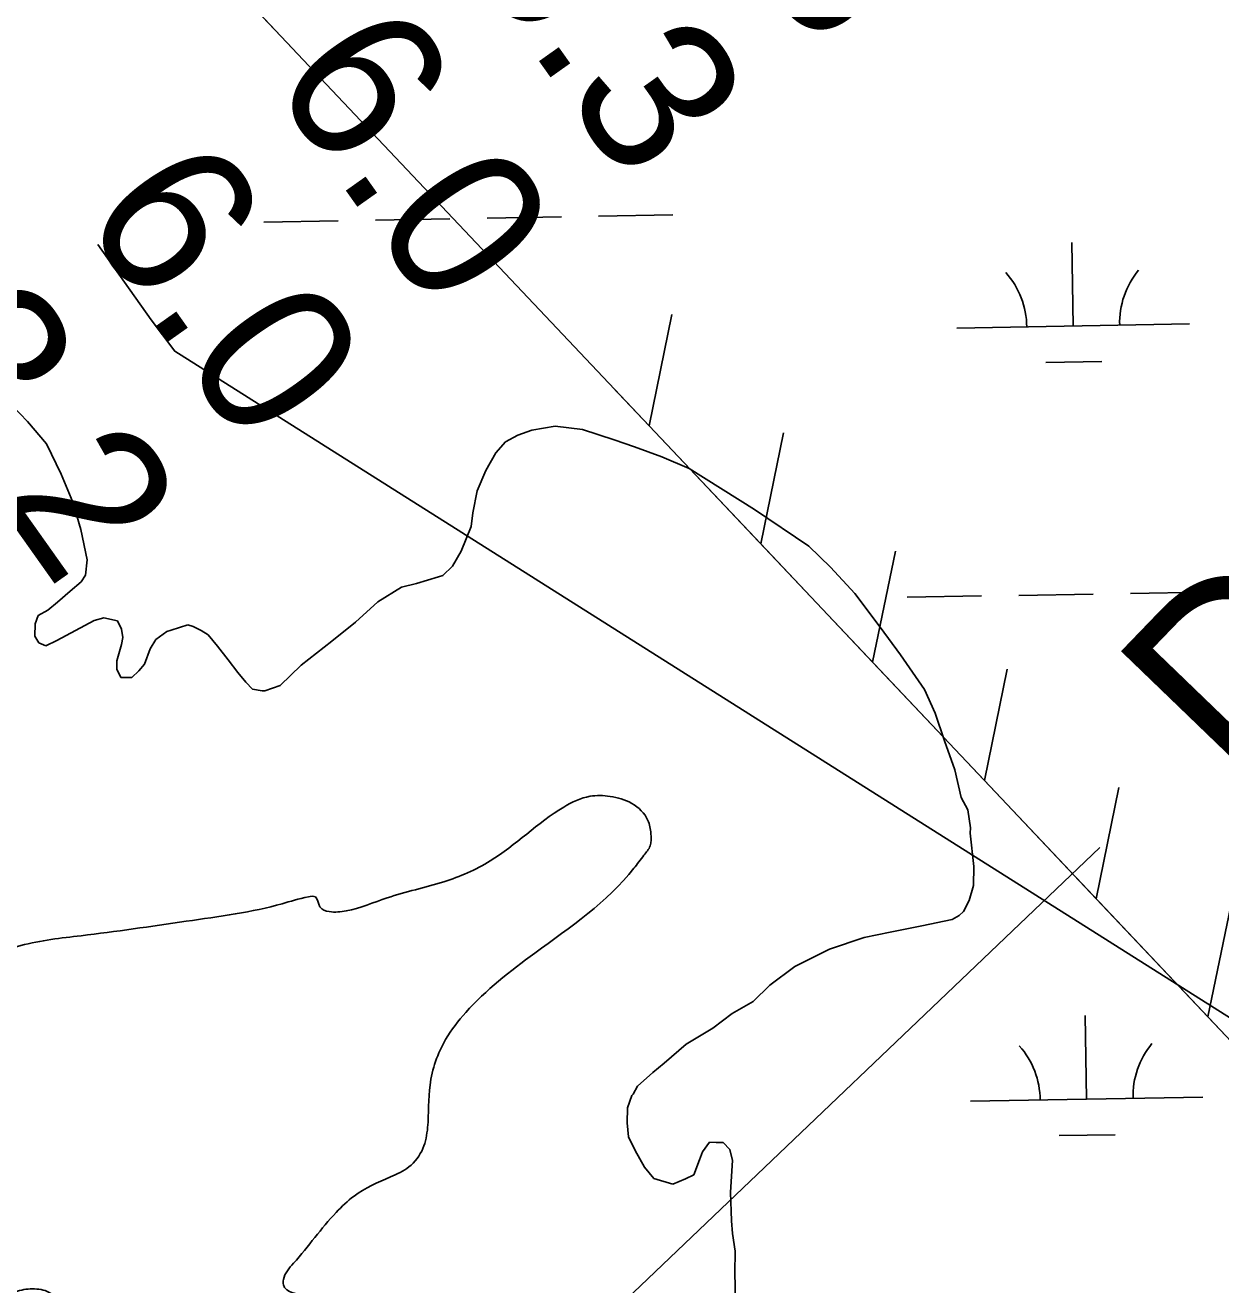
# Model space of a CAD drawing. Extents: x 3892998 to 3931244, y 278583 to 304547.
# Drawn here: x 3906627 to 3907142, y 300375 to 300917 of the extents above; entities that cross this region are included whole.
import ezdxf

# ---------------------------------------------------------------- set-up
doc = ezdxf.new("R2010")
doc.units = 0
for name, color, linetype in [('V-RIVR-EDGE', 7, 'Continuous'), ('V-RIVR-RANG', 7, 'Continuous'), ('V-RIVR-RANG-IDEN', 7, 'Continuous'), ('V-RRAP-FSHR', 7, 'Continuous'), ('V-TOPO-MINR', 7, 'Continuous'), ('V-WETL-SWMP', 7, 'Continuous')]:
    doc.layers.add(name, color=color, linetype=linetype)

msp = doc.modelspace()

# ---------------------------------------------------------------- linework, layer by layer
at = {"layer": 'V-RIVR-EDGE'}
msp.add_spline([(3905881.27, 301307.92), (3905886.58, 301301.58), (3905888.57, 301301.58), (3905898.22, 301303.88), (3905910.21, 301309.84), (3905913.54, 301312.49), (3905913.55, 301315.48), (3905908.9, 301318.82), (3905896.28, 301323.51), (3905888.97, 301326.52), (3905887.32, 301331.51), (3905887, 301337.83), (3905889.67, 301343.48), (3905890.02, 301346.8), (3905889.7, 301352.12), (3905879.11, 301375.43), (3905875.49, 301390.07), (3905875.52, 301401.37), (3905877.55, 301414.34), (3905879.66, 301460.22), (3905876.41, 301491.82), (3905869.81, 301514.45), (3905857.91, 301540.75), (3905843.66, 301560.4), (3905808.5, 301598.07), (3905805.52, 301604.39), (3905804.88, 301612.37), (3905806.23, 301622.35), (3905808.57, 301625.33), (3905812.23, 301625.99), (3905814.86, 301616.34), (3905817.5, 301608.35), (3905823.14, 301602.02), (3905832.1, 301593.02), (3905838.41, 301589.35), (3905843.71, 301582.35), (3905850.34, 301571.69), (3905856.64, 301567.02), (3905862.95, 301562.68), (3905868.58, 301553.69), (3905884.46, 301520.4), (3905896.38, 301498.42), (3905907.3, 301479.44), (3905910.62, 301476.44), (3905915.61, 301476.76), (3905917.62, 301481.41), (3905924.28, 301486.38), (3905932.6, 301488.02), (3905943.24, 301487.66), (3905957.53, 301485.97), (3905972.16, 301482.6), (3905980.44, 301472.28), (3905990.41, 301468.26), (3905996.39, 301468.25), (3906003.37, 301465.57), (3906007.69, 301462.56), (3906014.32, 301454.23), (3906022.94, 301442.91), (3906035.53, 301426.58), (3906045.14, 301411.26), (3906050.41, 301392.29), (3906054.71, 301381.31), (3906063.98, 301367.32), (3906071.58, 301348.68), (3906074.52, 301326.06), (3906074.8, 301304.11), (3906070.72, 301266.55), (3906064.35, 301245.61), (3906056.65, 301226.68), (3906051.97, 301218.04), (3906040.32, 301212.42), (3906020.34, 301199.83), (3906010.02, 301196.86), (3905995.07, 301201.89), (3905980.14, 301214.89), (3905968.87, 301228.56), (3905965.22, 301231.22), (3905961.23, 301231.23), (3905958.89, 301228.58), (3905956.86, 301212.62), (3905957.17, 301206.3), (3905962.14, 301197.31), (3905976.39, 301179.32), (3905986, 301166), (3906010.86, 301132.68), (3906025.12, 301115.35), (3906036.06, 301102.03), (3906046.34, 301091.36), (3906051.97, 301080.37), (3906078.47, 301039.4), (3906101.68, 301011.08), (3906120.24, 300987.43), (3906133.82, 300967.11), (3906158.02, 300936.79), (3906167.98, 300928.12), (3906173.63, 300929.1), (3906177.96, 300929.42), (3906179.61, 300925.76), (3906179.93, 300919.44), (3906179.91, 300912.79), (3906183.22, 300904.8), (3906191.16, 300891.48), (3906198.78, 300877.83), (3906214.69, 300859.17), (3906230.93, 300836.51), (3906271.04, 300782.54), (3906292.57, 300750.9), (3906302.86, 300740.23), (3906314.45, 300723.58), (3906333.68, 300699.25), (3906348.6, 300679.6), (3906352.9, 300673.93), (3906364.2, 300669.25), (3906370.51, 300668.24), (3906374.83, 300663.9), (3906376.81, 300658.58), (3906375.79, 300649.6), (3906375.78, 300645.28), (3906384.72, 300632.29), (3906391.36, 300626.95), (3906396.67, 300620.95), (3906411.9, 300595.64), (3906425.49, 300578.32), (3906447.04, 300550.33), (3906467.59, 300522.35), (3906495.76, 300485.03), (3906524.27, 300449.71), (3906543.82, 300421.73), (3906555.43, 300407.74), (3906556.75, 300407.4), (3906561.08, 300408.39), (3906566.73, 300407.38), (3906579.69, 300404.02), (3906585.35, 300406.67), (3906595.03, 300421.94), (3906595.04, 300426.26), (3906595.05, 300428.26), (3906592.73, 300430.92), (3906586.41, 300430.94), (3906579.42, 300429.63), (3906574.11, 300433.63), (3906560.55, 300463.59), (3906551.95, 300482.9), (3906551.97, 300487.89), (3906556.29, 300490.54), (3906560.96, 300493.52), (3906566.63, 300500.82), (3906570.96, 300503.47), (3906580.26, 300501.45), (3906592.24, 300502.09), (3906600.56, 300506.06), (3906601.9, 300510.04), (3906603.9, 300510.7), (3906608.22, 300511.03), (3906612.88, 300513.34), (3906615.55, 300516.33), (3906625.54, 300521.29), (3906651.49, 300525.55), (3906696.73, 300531.76), (3906737.98, 300539.3), (3906749.29, 300542.27), (3906752.29, 300542.26), (3906754.27, 300537.93), (3906758.26, 300535.93), (3906765.57, 300536.24), (3906783.21, 300541.85), (3906807.5, 300548.77), (3906827.48, 300557.7), (3906859.13, 300580.9), (3906870.44, 300585.53), (3906879.09, 300585.51), (3906888.39, 300582.49), (3906895.36, 300575.16), (3906896.67, 300569.5), (3906896.33, 300564.18), (3906893.66, 300560.2), (3906889.32, 300554.56), (3906846.67, 300518.08), (3906817.01, 300492.55), (3906808.33, 300480.94), (3906801.63, 300461.33), (3906800.59, 300443.05), (3906798.57, 300434.07), (3906792.57, 300426.11), (3906784.58, 300421.8), (3906768.93, 300413.53), (3906761.26, 300406.56), (3906742.92, 300384.66), (3906738.58, 300377.69), (3906738.57, 300375.36), (3906749.2, 300371.01), (3906761.5, 300370.32), (3906768.15, 300366.64), (3906767.81, 300364.32), (3906763.15, 300363.66), (3906744.85, 300359.72), (3906735.53, 300357.41), (3906729.86, 300347.78), (3906729.17, 300339.47), (3906724.51, 300338.48), (3906711.22, 300339.52), (3906700.23, 300334.55), (3906684.58, 300325.95), (3906667.59, 300314.68), (3906660.6, 300311.04), (3906654.61, 300310.06), (3906650.63, 300312.73), (3906649.97, 300316.72), (3906646.33, 300321.72), (3906637.38, 300332.38), (3906633.08, 300342.7), (3906632.76, 300349.02), (3906635.76, 300353), (3906641.11, 300362.3), (3906641.12, 300367.29), (3906638.47, 300371.62), (3906631.49, 300373.63), (3906624.17, 300372.65), (3906620.18, 300370.33), (3906617.5, 300363.02), (3906616.15, 300354.38), (3906616.12, 300342.41), (3906616.76, 300333.43), (3906620.4, 300326.44), (3906627.36, 300315.11), (3906639.62, 300300.12), (3906651.23, 300287.12), (3906659.19, 300279.79), (3906664.83, 300272.13), (3906672.44, 300258.8), (3906679.4, 300249.48), (3906692.34, 300235.81), (3906700.3, 300227.15), (3906712.23, 300210.49), (3906717.19, 300199.84), (3906724.49, 300194.83), (3906728.14, 300192.16), (3906738.42, 300178.17), (3906748.68, 300161.18), (3906782.82, 300114.54), (3906815.97, 300072.23), (3906844.14, 300034.25), (3906875.64, 299995.6), (3906887.57, 299979.61), (3906925.69, 299933.62), (3906951.22, 299901.97), (3906975.42, 299871.65), (3907000.95, 299839.66), (3907037.09, 299796.01), (3907068.58, 299758.02), (3907070.24, 299755.03), (3907069.56, 299751.37), (3907069.56, 299748.38), (3907074.53, 299741.05), (3907088.78, 299723.39), (3907106.36, 299702.73), (3907131.55, 299669.08), (3907153.09, 299641.76), (3907174.97, 299613.44), (3907195.52, 299586.45), (3907213.41, 299560.47), (3907232.97, 299535.82), (3907245.89, 299515.5), (3907253.85, 299507.17), (3907259.82, 299499.84), (3907264.45, 299489.85), (3907270.75, 299484.85), (3907286.34, 299466.85), (3907300.93, 299449.52), (3907314.86, 299434.52), (3907332.76, 299411.53), (3907344.7, 299400.86), (3907355.65, 299388.87), (3907368.57, 299370.21), (3907378.84, 299354.89), (3907384.47, 299345.56), (3907395.75, 299334.56), (3907412.99, 299314.57), (3907424.93, 299301.57), (3907432.55, 299288.91), (3907439.17, 299278.92), (3907449.45, 299265.6), (3907461.06, 299253.6), (3907476.31, 299236.6), (3907491.89, 299215.28), (3907503.48, 299194.3), (3907522.7, 299167.65), (3907526.68, 299163.98), (3907535.98, 299161.3), (3907552.6, 299158.6), (3907562.25, 299158.9), (3907568.91, 299162.21), (3907577.58, 299173.17), (3907582.92, 299182.46), (3907598.92, 299197.72), (3907617.91, 299212.97), (3907638.56, 299223.56), (3907646.56, 299230.52), (3907649.56, 299236.83), (3907650.58, 299243.82), (3907650.59, 299247.47), (3907648.93, 299250.47), (3907646.27, 299251.14), (3907620.97, 299236.91), (3907584.66, 299214.05), (3907582.33, 299212.73), (3907580.67, 299214.39), (3907576.08, 299241.01), (3907572.84, 299273.27), (3907562.96, 299312.87), (3907555.72, 299341.82), (3907551.77, 299358.45), (3907551.47, 299371.09), (3907553.5, 299387.05), (3907562.2, 299408.31), (3907554.91, 299420.63), (3907545.32, 299441.93), (3907544.67, 299447.92), (3907544.69, 299453.24), (3907547.35, 299455.9), (3907551.68, 299458.55), (3907555.01, 299458.54), (3907561.65, 299453.87), (3907589.86, 299430.85), (3907607.45, 299417.17), (3907613.75, 299412.83), (3907618.08, 299412.82), (3907620.74, 299415.48), (3907622.42, 299422.79), (3907622.77, 299427.44), (3907630.09, 299429.42), (3907638.4, 299426.74), (3907642.36, 299416.09), (3907645.01, 299411.76), (3907648.33, 299410.42), (3907653.32, 299410.08), (3907660.63, 299410.06), (3907665.61, 299407.05), (3907667.93, 299402.06), (3907673.2, 299381.43), (3907677.47, 299361.47), (3907683.09, 299346.82), (3907682.08, 299340.84), (3907677.07, 299331.21), (3907676.38, 299323.89), (3907677.69, 299313.25), (3907684.31, 299300.6), (3907691.94, 299292.93), (3907703.57, 299290.24), (3907715.55, 299293.2), (3907722.54, 299297.84), (3907727.56, 299309.13), (3907733.57, 299318.76), (3907743.23, 299326.39), (3907763.56, 299343.63), (3907798.21, 299372.81), (3907809.21, 299383.42), (3907811.55, 299389.4), (3907814.57, 299398.04), (3907819.9, 299403.01), (3907830.55, 299407.31), (3907848.19, 299411.59), (3907857.51, 299414.56), (3907861.84, 299418.87), (3907863.52, 299425.19), (3907871.19, 299434.15), (3907885.17, 299441.76), (3907890.52, 299451.06), (3907896.19, 299458.69), (3907906.18, 299462.66), (3907915.15, 299462.63), (3907930.1, 299456.61), (3907950.02, 299441.6), (3907965.93, 299419.61), (3907972.55, 299408.29), (3907971.86, 299399.65), (3907968.19, 299394), (3907945.84, 299367.79), (3907916.18, 299341.26), (3907897.87, 299331.99), (3907883.21, 299321.72), (3907871.22, 299310.77), (3907864.88, 299302.14), (3907861.19, 299290.85), (3907858.13, 299263.59), (3907856.1, 299250.29), (3907851.43, 299242.32), (3907848.1, 299241.33), (3907840.79, 299244.34), (3907833.81, 299245.03), (3907825.82, 299242.38), (3907812.51, 299238.09), (3907797.53, 299229.82), (3907785.19, 299218.54), (3907776.85, 299206.92), (3907774.84, 299198.28), (3907773.13, 299181.33), (3907772.1, 299169.69), (3907764.76, 299156.74), (3907752.75, 299143.8), (3907739.76, 299133.86), (3907727.78, 299129.9), (3907719.45, 299123.93), (3907711.79, 299118.3), (3907703.12, 299108.01), (3907697.45, 299100.71), (3907690.78, 299095.41), (3907679.47, 299094.77), (3907667.49, 299088.15), (3907656.83, 299082.19), (3907651.48, 299070.89), (3907647.8, 299059.93), (3907648.43, 299046.63), (3907651.06, 299034.65), (3907657.36, 299027.65), (3907657.67, 299017.01), (3907661.3, 299005.36), (3907662.95, 299000.7), (3907670.58, 298995.36), (3907676.89, 298993.02), (3907682.53, 298985.69), (3907684.5, 298976.04), (3907694.1, 298958.06), (3907712.68, 298940.06), (3907730.93, 298925.05), (3907743.54, 298915.71), (3907752.16, 298902.38), (3907753.77, 298883.76), (3907755.74, 298873.44), (3907759.7, 298858.47), (3907765.66, 298850.47), (3907775.61, 298841.14), (3907776.93, 298835.48), (3907775.92, 298831.83), (3907777.91, 298826.5), (3907785.19, 298814.84), (3907821.64, 298763.21), (3907835.91, 298747.88), (3907843.54, 298742.54), (3907845.52, 298736.88), (3907845.17, 298729.57), (3907849.46, 298714.92), (3907860.38, 298695.28), (3907872.98, 298679.62), (3907888.55, 298653.64), (3907898.15, 298638.99)], degree=3, dxfattribs=at)
at = {"layer": 'V-RIVR-RANG'}
msp.add_line((3907089.73, 300563.47), (3906583.24, 300080.29), dxfattribs=at)
at = {"layer": 'V-RRAP-FSHR'}
for p, q in [((3906895.82, 300744.94), (3906905.65, 300792.77)), ((3906943.9, 300694.07), (3906953.73, 300741.9)), ((3906991.99, 300643.2), (3907001.82, 300691.04)), ((3907040.08, 300592.34), (3907049.91, 300640.17)), ((3907088.16, 300541.47), (3907097.99, 300589.3)), ((3907136.25, 300490.6), (3907146.08, 300538.43))]:
    msp.add_line(p, q, dxfattribs=at)
for points in [[(3908061, 299505.91), (3907926.67, 299648.03), (3907518.5, 300083.31), (3907151.52, 300474.45), (3906749.52, 300899.7), (3906182.55, 301500.7)], [(3906742.59, 300907.04), (3906703.52, 300948.46)], [(3906895.82, 300744.94), (3906879.96, 300761.72)], [(3906991.99, 300643.2), (3906943.9, 300694.07), (3906895.82, 300744.94)], [(3907040.08, 300592.34), (3906991.99, 300643.2)], [(3907136.25, 300490.6), (3907088.16, 300541.47), (3907040.08, 300592.34)], [(3907184.21, 300439.61), (3907151.52, 300474.45), (3907136.25, 300490.6)]]:
    msp.add_lwpolyline(points, dxfattribs=at)
at = {"layer": 'V-TOPO-MINR'}
msp.add_lwpolyline([(3907597.56, 299950.61), (3907280.25, 300405.19), (3906691.78, 300776.98), (3906681.72, 300790.55), (3906658.72, 300822.82)], dxfattribs=at)
at = {"layer": 'V-WETL-SWMP'}
for p, q in [((3906730.15, 300832.54), (3906762.15, 300833.1)), ((3906778.14, 300833.37), (3906810.14, 300833.93)), ((3906826.14, 300834.2), (3906858.13, 300834.76)), ((3906874.13, 300835.04), (3906906.12, 300835.59)), ((3907078.29, 300787.82), (3907077.67, 300823.81)), ((3907028.3, 300786.95), (3907128.29, 300788.69)), ((3907066.56, 300772.18), (3907090.56, 300772.6)), ((3906628.5, 300746.74), (3906615.13, 300760.57)), ((3906636.61, 300737.15), (3906628.5, 300746.74)), ((3906855.48, 300744.67), (3906845.4, 300743.07)), ((3906867.28, 300743.29), (3906855.48, 300744.67)), ((3906839.45, 300740.8), (3906834.08, 300737.94)), ((3906845.4, 300743.07), (3906839.45, 300740.8)), ((3906880.81, 300738.92), (3906867.28, 300743.29)), ((3906889.62, 300735.82), (3906880.81, 300738.92)), ((3906642.89, 300724.03), (3906636.61, 300737.15)), ((3906829.87, 300733.28), (3906825.6, 300725.67)), ((3906834.08, 300737.94), (3906829.87, 300733.28)), ((3906901.37, 300731.48), (3906889.62, 300735.82)), ((3906913.11, 300726.55), (3906901.37, 300731.48)), ((3906648.01, 300712.12), (3906642.89, 300724.03)), ((3906825.6, 300725.67), (3906821.9, 300716.86)), ((3906941.19, 300708.93), (3906913.11, 300726.55)), ((3906821.9, 300716.86), (3906819.97, 300707.43)), ((3906651.36, 300700.24), (3906648.01, 300712.12)), ((3906819.97, 300707.43), (3906819.28, 300701.54)), ((3906964.57, 300693.16), (3906941.19, 300708.93)), ((3906654.09, 300687.19), (3906651.36, 300700.24)), ((3906819.28, 300701.54), (3906814.96, 300690.97)), ((3906814.96, 300690.97), (3906811.31, 300684.53)), ((3906973.88, 300684.13), (3906964.57, 300693.16)), ((3906653.39, 300680.7), (3906654.09, 300687.19)), ((3906811.31, 300684.53), (3906807.1, 300680.46)), ((3906984.33, 300672.73), (3906973.88, 300684.13)), ((3906651.57, 300677.77), (3906653.39, 300680.7)), ((3906805.31, 300679.9), (3906795.81, 300677.1)), ((3906807.1, 300680.46), (3906805.31, 300679.9)), ((3906641.37, 300669.08), (3906646.77, 300673.72)), ((3906646.77, 300673.72), (3906651.57, 300677.77)), ((3906789.28, 300675.44), (3906779.12, 300669.11)), ((3906795.81, 300677.1), (3906789.28, 300675.44)), ((3907102.88, 300672.8), (3907134.87, 300673.35)), ((3906637.17, 300665.6), (3906641.37, 300669.08)), ((3906779.12, 300669.11), (3906769.51, 300660.4)), ((3906995.31, 300658.35), (3906984.33, 300672.73)), ((3907006.89, 300671.13), (3907038.89, 300671.69)), ((3907054.89, 300671.97), (3907086.88, 300672.52)), ((3906631.75, 300659.78), (3906632.99, 300663.31)), ((3906632.99, 300663.31), (3906637.17, 300665.6)), ((3906631.66, 300654.46), (3906631.75, 300659.78)), ((3906657.2, 300661.12), (3906641.09, 300652.53)), ((3906661.35, 300662.24), (3906657.2, 300661.12)), ((3906667.24, 300660.95), (3906661.35, 300662.24)), ((3906668.96, 300657.38), (3906667.24, 300660.95)), ((3906669.49, 300653.82), (3906668.96, 300657.38)), ((3906690.23, 300657.02), (3906688.45, 300656.46)), ((3906697.37, 300659.26), (3906690.23, 300657.02)), ((3906699.72, 300658.63), (3906697.37, 300659.26)), ((3906703.24, 300656.8), (3906699.72, 300658.63)), ((3906769.51, 300660.4), (3906759.32, 300652.3)), ((3907003.98, 300646.38), (3906995.31, 300658.35)), ((3906633.39, 300651.48), (3906631.66, 300654.46)), ((3906636.32, 300650.24), (3906633.39, 300651.48)), ((3906641.09, 300652.53), (3906636.32, 300650.24)), ((3906668.85, 300650.88), (3906669.49, 300653.82)), ((3906683.66, 300652.99), (3906681.23, 300648.89)), ((3906688.45, 300656.46), (3906683.66, 300652.99)), ((3906706.16, 300654.97), (3906703.24, 300656.8)), ((3906710.22, 300650.17), (3906706.16, 300654.97)), ((3906759.32, 300652.3), (3906746.14, 300641.88)), ((3906666.95, 300643.81), (3906668.85, 300650.88)), ((3906681.23, 300648.89), (3906678.75, 300642.43)), ((3906714.85, 300644.18), (3906710.22, 300650.17)), ((3907014.37, 300631.42), (3907003.98, 300646.38)), ((3906666.89, 300640.27), (3906666.95, 300643.81)), ((3906678.75, 300642.43), (3906676.34, 300639.52)), ((3906718.89, 300638.79), (3906714.85, 300644.18)), ((3906746.14, 300641.88), (3906737.13, 300633.17)), ((3906668.61, 300636.69), (3906666.89, 300640.27)), ((3906669.2, 300636.68), (3906668.61, 300636.69)), ((3906673.33, 300636.61), (3906669.2, 300636.68)), ((3906676.34, 300639.52), (3906673.33, 300636.61)), ((3906722.37, 300634.6), (3906718.89, 300638.79)), ((3906725.27, 300631.59), (3906722.37, 300634.6)), ((3906729.4, 300630.93), (3906725.27, 300631.59)), ((3906730.58, 300630.91), (3906729.4, 300630.93)), ((3906737.13, 300633.17), (3906730.58, 300630.91)), ((3907018.93, 300621.3), (3907014.37, 300631.42)), ((3907022.86, 300609.41), (3907018.93, 300621.3)), ((3907027.38, 300596.91), (3907022.86, 300609.41)), ((3907030.14, 300585.04), (3907027.38, 300596.91)), ((3907033, 300579.67), (3907030.14, 300585.04)), ((3907034.05, 300571.97), (3907033, 300579.67)), ((3907034.01, 300569.61), (3907034.05, 300571.97)), ((3907035.55, 300555.39), (3907034.01, 300569.61)), ((3907035.41, 300547.12), (3907035.55, 300555.39)), ((3907033.52, 300540.65), (3907035.41, 300547.12)), ((3907031.08, 300535.96), (3907033.52, 300540.65)), ((3907013.24, 300529.76), (3907026.29, 300532.49)), ((3907026.29, 300532.49), (3907029.27, 300534.21)), ((3907029.27, 300534.21), (3907031.08, 300535.96)), ((3906988.32, 300524.86), (3906999.59, 300527.03)), ((3906999.59, 300527.03), (3907013.24, 300529.76)), ((3906973.46, 300519.79), (3906988.32, 300524.86)), ((3906958.55, 300512.36), (3906973.46, 300519.79)), ((3906947.77, 300504.26), (3906958.55, 300512.36)), ((3906940.56, 300497.29), (3906947.77, 300504.26)), ((3906931.6, 300492.12), (3906940.56, 300497.29)), ((3906923.22, 300485.76), (3906931.6, 300492.12)), ((3907084.05, 300455.2), (3907083.43, 300491.19)), ((3906911.87, 300478.86), (3906923.22, 300485.76)), ((3906902.27, 300470.74), (3906911.87, 300478.86)), ((3906897.48, 300466.69), (3906902.27, 300470.74)), ((3906890.87, 300460.89), (3906897.48, 300466.69)), ((3906886.58, 300451.5), (3906888.44, 300456.79)), ((3906888.44, 300456.79), (3906889.04, 300457.37)), ((3906889.04, 300457.37), (3906890.87, 300460.89)), ((3906886.47, 300445), (3906886.58, 300451.5)), ((3907034.06, 300454.33), (3907134.04, 300456.06)), ((3906886.96, 300439.08), (3906886.47, 300445)), ((3906889.81, 300433.12), (3906886.96, 300439.08)), ((3906921.8, 300436.71), (3906918.77, 300432.63)), ((3906924.75, 300436.66), (3906921.8, 300436.71)), ((3906927.71, 300436.61), (3906924.75, 300436.66)), ((3906930.61, 300433.61), (3906927.71, 300436.61)), ((3907072.32, 300439.56), (3907096.32, 300439.97)), ((3906893.83, 300425.96), (3906889.81, 300433.12)), ((3906918.77, 300432.63), (3906917.53, 300429.1)), ((3906931.72, 300428.86), (3906930.61, 300433.61)), ((3906897.89, 300421.16), (3906893.83, 300425.96)), ((3906917.53, 300429.1), (3906915.06, 300422.64)), ((3906930.89, 300415.28), (3906931.72, 300428.86)), ((3906906.12, 300418.65), (3906897.89, 300421.16)), ((3906911.48, 300420.93), (3906906.12, 300418.65)), ((3906915.06, 300422.64), (3906911.48, 300420.93)), ((3906931.27, 300402.86), (3906930.89, 300415.28)), ((3906931.78, 300397.53), (3906931.27, 300402.86)), ((3906932.83, 300389.82), (3906931.78, 300397.53)), ((3906932.67, 300380.37), (3906932.83, 300389.82)), ((3906933.07, 300369.13), (3906932.67, 300380.37))]:
    msp.add_line(p, q, dxfattribs=at)
for centre, start, end in [((3907023.05, 300787.34), 0.2199, 41.7635), ((3907133.52, 300789.25), 140.2199, 181.7635), ((3907028.81, 300454.71), 0.2199, 41.7635), ((3907139.28, 300456.63), 140.2199, 181.7635)]:
    msp.add_arc(centre, 35.25, start, end, dxfattribs=at)

# ---------------------------------------------------------------- texts
at = {"layer": 'V-RIVR-RANG'}
for s, p in [('6.8', (3906896.39, 301007.12)), ('6.3', (3906814.96, 300949.07)), ('6.0', (3906731.86, 300893.39)), ('6.0', (3906650.43, 300835.35)), ('3.2', (3906570.68, 300774.93))]:
    msp.add_text(s, height=67, rotation=305.3383, dxfattribs=at).set_placement(p)
at = {"layer": 'V-RIVR-RANG-IDEN'}
msp.add_text('D-260', height=83, rotation=46.0443, dxfattribs=at).set_placement((3907152.28, 300583.77))

doc.saveas('drawing.dxf')
